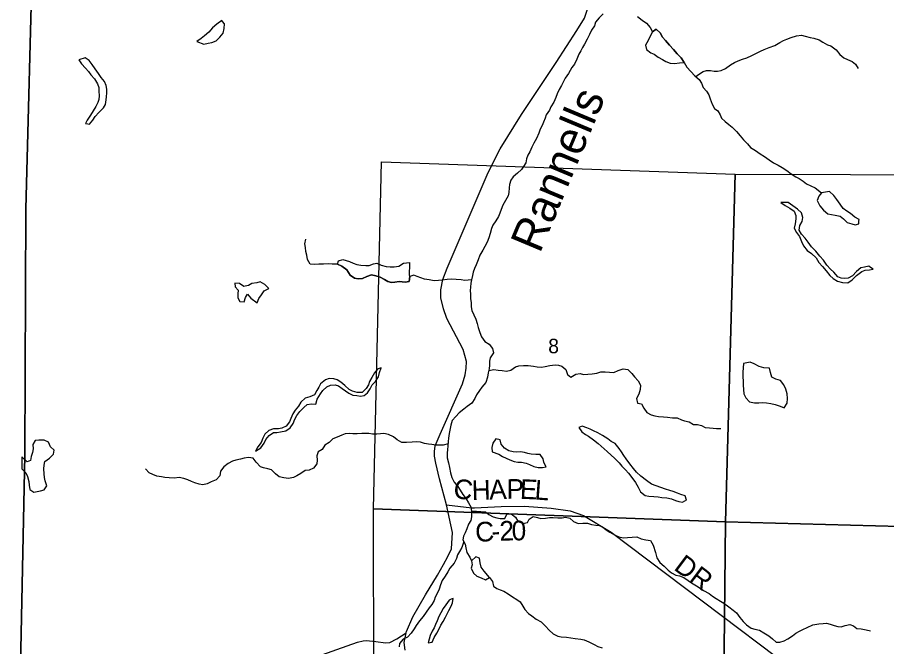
# Model space of a CAD drawing. Extents: x 2043100 to 2470832, y 443715 to 810583.
# Drawn here: x 2194456 to 2207728, y 659112 to 668717 of the extents above; entities that cross this region are included whole.
import ezdxf

# ---------------------------------------------------------------- set-up
doc = ezdxf.new("R2010")
doc.units = 0
for name, color, linetype in [('GM_X_Adjacent_County', 7, 'Continuous'), ('GM_X_County', 7, 'Continuous'), ('GM_X_County_Road', 7, 'Continuous'), ('GM_X_County_Road_Text', 7, 'Continuous'), ('GM_X_Minor_Lake', 7, 'Continuous'), ('GM_X_Minor_River', 7, 'Continuous'), ('GM_X_Minor_River_Text', 7, 'Continuous'), ('GM_X_Section', 7, 'Continuous'), ('GM_X_Section_Text', 7, 'Continuous'), ('GM_X_State_Route', 7, 'Continuous'), ('GM_X_Township', 7, 'Continuous'), ('GM_X_Township_ROW', 7, 'Continuous')]:
    doc.layers.add(name, color=color, linetype=linetype)

msp = doc.modelspace()

# ---------------------------------------------------------------- linework, layer by layer
at = {"layer": 'GM_X_Adjacent_County'}
msp.add_lwpolyline([(2194690, 669865), (2194585, 665790), (2194570, 662033), (2194456, 656593)], dxfattribs=at)
at = {"layer": 'GM_X_County'}
msp.add_lwpolyline([(2194456, 656593), (2194570, 662033), (2194585, 665790), (2194690, 669865), (2194718, 672119), (2197943, 671962), (2199683, 671849), (2203577, 671790), (2204929, 671759), (2206419, 671712), (2207163, 671713), (2214126, 671527), (2214245, 671519), (2221487, 671304), (2223518, 671250), (2223586, 671237), (2223922, 671228), (2224671, 671212), (2226544, 671184), (2226735, 671180), (2226745, 671901), (2226791, 675309), (2226874, 681417)], dxfattribs=at)
at = {"layer": 'GM_X_County_Road'}
for points in [[(2201006, 661274), (2201395, 661228), (2201432, 661230)], [(2201432, 661230), (2201433, 661230), (2201841, 661250), (2202197, 661256), (2202605, 661227), (2202894, 661185), (2203102, 661113), (2203522, 660857), (2207731, 657682), (2211539, 655381), (2213116, 654429), (2213391, 654231)]]:
    msp.add_lwpolyline(points, dxfattribs=at)
at = {"layer": 'GM_X_Minor_Lake'}
msp.add_line((2194524, 662009), (2194521, 661825), dxfattribs=at)
for points in [[(2197589, 668654), (2197575, 668671), (2197503, 668614), (2197436, 668558), (2197378, 668493), (2197315, 668435), (2197263, 668394), (2197198, 668348)], [(2197198, 668348), (2197302, 668307), (2197370, 668323), (2197423, 668332), (2197493, 668358), (2197549, 668417), (2197598, 668477), (2197614, 668547), (2197617, 668619), (2197589, 668654)], [(2204635, 668029), (2204590, 668098), (2204528, 668158), (2204475, 668226), (2204413, 668293), (2204352, 668363), (2204304, 668416), (2204269, 668480), (2204211, 668536), (2204153, 668495)], [(2204153, 668495), (2204112, 668418), (2204085, 668365), (2204047, 668295), (2204060, 668227), (2204128, 668178), (2204178, 668154), (2204242, 668110), (2204306, 668075), (2204357, 668043), (2204423, 668020), (2204489, 668014), (2204566, 668023), (2204635, 668029)], [(2195530, 667093), (2195555, 667088), (2195610, 667150), (2195644, 667204), (2195699, 667267), (2195771, 667337), (2195802, 667388), (2195812, 667456), (2195814, 667506), (2195819, 667566), (2195821, 667622), (2195812, 667676), (2195784, 667740), (2195736, 667801), (2195693, 667859), (2195643, 667931), (2195596, 667998), (2195552, 668060), (2195490, 668100), (2195392, 668067)], [(2195392, 668067), (2195433, 668009), (2195495, 667942), (2195539, 667890), (2195578, 667838), (2195634, 667779), (2195678, 667703), (2195697, 667645), (2195701, 667593), (2195704, 667519), (2195700, 667465), (2195682, 667415), (2195653, 667356), (2195611, 667288), (2195570, 667222), (2195519, 667149), (2195497, 667099), (2195530, 667093)], [(2206733, 666037), (2206693, 665987), (2206666, 665919), (2206708, 665841), (2206763, 665775), (2206829, 665720), (2206885, 665708), (2206943, 665700), (2207017, 665681), (2207069, 665643), (2207127, 665588), (2207197, 665564), (2207249, 665550), (2207301, 665565), (2207304, 665604)], [(2207304, 665604), (2207307, 665631), (2207241, 665668), (2207176, 665722), (2207122, 665758), (2207064, 665801), (2207016, 665863), (2206969, 665935), (2206923, 666000), (2206854, 666058), (2206733, 666037)], [(2207481, 664901), (2207457, 664918), (2207390, 664903), (2207336, 664893), (2207266, 664840), (2207207, 664772), (2207143, 664735), (2207087, 664729), (2207035, 664736), (2206983, 664758), (2206923, 664830), (2206873, 664871), (2206816, 664935), (2206764, 665009), (2206710, 665074), (2206649, 665146), (2206581, 665213), (2206528, 665283), (2206484, 665347), (2206428, 665409), (2206393, 665468), (2206401, 665538), (2206436, 665603), (2206446, 665661), (2206429, 665731), (2206367, 665788), (2206297, 665842), (2206225, 665893), (2206115, 665891)], [(2206115, 665891), (2206179, 665847), (2206249, 665802), (2206315, 665760), (2206342, 665690), (2206344, 665640), (2206329, 665566), (2206317, 665500), (2206352, 665434), (2206400, 665372), (2206430, 665296), (2206461, 665229), (2206515, 665159), (2206583, 665111), (2206650, 665046), (2206694, 664976), (2206749, 664912), (2206805, 664847), (2206863, 664777), (2206914, 664732), (2206980, 664688), (2207052, 664672), (2207136, 664665), (2207203, 664710), (2207269, 664776), (2207348, 664837), (2207400, 664859), (2207464, 664864), (2207522, 664872), (2207481, 664901)], [(2199344, 664950), (2199360, 665000), (2199423, 665020), (2199475, 665007), (2199527, 664989), (2199582, 664965), (2199640, 664946), (2199698, 664936), (2199775, 664929), (2199827, 664931), (2199891, 664954), (2199943, 664964), (2200011, 664934), (2200087, 664915), (2200145, 664909), (2200209, 664908), (2200279, 664918), (2200352, 664967), (2200442, 664975)], [(2200442, 664975), (2200441, 664903), (2200439, 664835), (2200439, 664783), (2200446, 664761)], [(2198116, 664360), (2198140, 664423), (2198181, 664481), (2198225, 664543), (2198294, 664580), (2198234, 664641), (2198164, 664681), (2198112, 664667), (2198036, 664654), (2197984, 664622), (2197931, 664614)], [(2197931, 664614), (2197915, 664611), (2197846, 664657), (2197778, 664658), (2197781, 664606), (2197829, 664555), (2197822, 664498), (2197824, 664438), (2197852, 664381), (2197918, 664373), (2197940, 664443), (2197967, 664493), (2198022, 664432), (2198116, 664360)], [(2198092, 662095), (2198175, 662147), (2198223, 662218), (2198248, 662274), (2198300, 662334), (2198366, 662379), (2198419, 662381), (2198475, 662392), (2198553, 662404), (2198621, 662451), (2198666, 662519), (2198692, 662585), (2198721, 662640), (2198769, 662702), (2198828, 662764), (2198880, 662805), (2198948, 662817), (2199011, 662814), (2199035, 662888), (2199082, 662968), (2199118, 663023), (2199179, 663079), (2199235, 663102), (2199309, 663110), (2199361, 663092), (2199413, 663053), (2199465, 663015), (2199516, 662980), (2199580, 662952), (2199640, 662944), (2199696, 662933), (2199749, 662943), (2199803, 662986), (2199843, 663046), (2199872, 663108), (2199924, 663161), (2199969, 663229), (2199987, 663297), (2200010, 663365), (2199964, 663351)], [(2199964, 663351), (2199952, 663347), (2199907, 663293), (2199869, 663222), (2199834, 663160), (2199816, 663108), (2199783, 663051), (2199719, 662993), (2199645, 662990), (2199571, 663010), (2199519, 663038), (2199455, 663095), (2199395, 663149), (2199338, 663182), (2199286, 663198), (2199216, 663204), (2199161, 663185), (2199085, 663123), (2199058, 663072), (2199028, 663020), (2198991, 662956), (2198921, 662927), (2198851, 662905), (2198786, 662842), (2198746, 662780), (2198699, 662720), (2198659, 662663), (2198630, 662595), (2198610, 662545), (2198561, 662478), (2198493, 662448), (2198441, 662435), (2198365, 662435), (2198297, 662412), (2198234, 662354), (2198204, 662294), (2198179, 662225), (2198127, 662163), (2198092, 662095)], [(2205543, 663435), (2205539, 663365), (2205534, 663301), (2205530, 663234), (2205535, 663160), (2205537, 663104), (2205540, 663038), (2205548, 662968), (2205579, 662907), (2205635, 662849), (2205709, 662831), (2205775, 662834), (2205835, 662838), (2205893, 662835), (2205959, 662825), (2206027, 662808), (2206103, 662781)], [(2206103, 662781), (2206161, 662759), (2206208, 662827), (2206214, 662897), (2206211, 662971), (2206189, 663043), (2206156, 663107), (2206108, 663175), (2206036, 663196), (2205976, 663226), (2205955, 663298), (2205939, 663362), (2205853, 663369), (2205783, 663388), (2205707, 663426), (2205645, 663453), (2205543, 663435)], [(2204647, 661337), (2204673, 661349), (2204653, 661411), (2204584, 661432), (2204534, 661452), (2204470, 661477), (2204418, 661497), (2204354, 661517), (2204278, 661538), (2204210, 661564), (2204138, 661593), (2204060, 661645), (2203975, 661712), (2203911, 661776), (2203863, 661833), (2203806, 661901), (2203750, 661977), (2203714, 662031), (2203679, 662084), (2203643, 662138), (2203583, 662212), (2203522, 662243), (2203472, 662283), (2203390, 662333), (2203320, 662374), (2203254, 662408), (2203200, 662431), (2203148, 662453), (2203077, 662476), (2203026, 662454)], [(2203026, 662454), (2203072, 662388), (2203128, 662347), (2203178, 662323), (2203251, 662268), (2203325, 662210), (2203462, 662091), (2203522, 662035), (2203574, 661986), (2203645, 661918), (2203687, 661866), (2203741, 661811), (2203785, 661757), (2203840, 661693), (2203892, 661616), (2203933, 661548), (2203969, 661474), (2204039, 661420), (2204097, 661407), (2204173, 661403), (2204239, 661396), (2204295, 661388), (2204373, 661385), (2204441, 661365), (2204503, 661342), (2204555, 661326), (2204609, 661318), (2204647, 661337)], [(2202505, 661903), (2202492, 661926), (2202484, 661980), (2202438, 662042), (2202370, 662045), (2202300, 662049), (2202248, 662060), (2202198, 662074), (2202136, 662087), (2202082, 662081), (2202026, 662085), (2201960, 662102), (2201892, 662140), (2201843, 662201), (2201825, 662267), (2201761, 662281), (2201713, 662215), (2201698, 662152), (2201704, 662084)], [(2194521, 661825), (2194584, 661764), (2194608, 661706), (2194631, 661630), (2194633, 661576), (2194647, 661512), (2194708, 661468), (2194760, 661477), (2194811, 661489), (2194865, 661503), (2194907, 661566), (2194882, 661640), (2194870, 661694), (2194863, 661750), (2194859, 661824), (2194863, 661880), (2194876, 661936), (2194944, 661990), (2195007, 662047), (2195019, 662109), (2194962, 662161), (2194932, 662234), (2194862, 662262), (2194784, 662265), (2194726, 662259), (2194689, 662199), (2194699, 662129), (2194685, 662077), (2194664, 662016), (2194654, 661954), (2194603, 661930), (2194524, 662009)], [(2201704, 662084), (2201808, 662049), (2201861, 662013), (2201919, 661988), (2201975, 661964), (2202043, 661939), (2202095, 661929), (2202153, 661925), (2202225, 661914), (2202277, 661894), (2202341, 661861), (2202407, 661847), (2202471, 661846), (2202531, 661858), (2202505, 661903)], [(2201390, 660420), (2201397, 660362), (2201385, 660308), (2201418, 660234), (2201472, 660186), (2201536, 660159), (2201604, 660133), (2201664, 660168)], [(2201664, 660168), (2201581, 660264), (2201535, 660322), (2201523, 660390), (2201514, 660464), (2201458, 660481), (2201390, 660420)], [(2200730, 659169), (2200790, 659182), (2200818, 659252), (2200859, 659318), (2200889, 659371), (2200922, 659437), (2200956, 659497), (2200991, 659559), (2201017, 659610), (2201042, 659662), (2201078, 659728), (2201098, 659778), (2201107, 659848), (2201079, 659835)], [(2201079, 659835), (2201047, 659820), (2201000, 659748), (2200958, 659691), (2200923, 659629), (2200893, 659571), (2200866, 659505), (2200842, 659450), (2200821, 659398), (2200791, 659346), (2200756, 659282), (2200730, 659169)]]:
    msp.add_lwpolyline(points, dxfattribs=at)
at = {"layer": 'GM_X_Minor_River'}
for points in [[(2203398, 668773), (2203337, 668711), (2203283, 668644), (2203266, 668590), (2203224, 668521), (2203191, 668457), (2203155, 668385), (2203114, 668308), (2203086, 668258), (2203059, 668206), (2203029, 668156), (2203000, 668077), (2202960, 668005), (2202921, 667952), (2202868, 667862), (2202820, 667787), (2202791, 667729), (2202763, 667675), (2202726, 667615), (2202696, 667550), (2202677, 667492), (2202645, 667424), (2202600, 667353), (2202578, 667299), (2202531, 667227), (2202513, 667176), (2202490, 667118), (2202466, 667068), (2202439, 667010), (2202415, 666947), (2202380, 666867), (2202341, 666799), (2202311, 666736), (2202282, 666666), (2202248, 666616), (2202229, 666557), (2202217, 666497), (2202182, 666443), (2202152, 666393), (2202094, 666338), (2202027, 666284), (2201991, 666233), (2201972, 666167), (2201962, 666117), (2201961, 666043), (2201949, 665991), (2201906, 665922), (2201869, 665850), (2201841, 665782)], [(2203924, 668729), (2203994, 668676), (2204062, 668628), (2204117, 668563), (2204153, 668495), (2204211, 668536), (2204269, 668480), (2204304, 668416), (2204352, 668363), (2204413, 668293), (2204475, 668226), (2204528, 668158), (2204590, 668098), (2204635, 668029), (2204675, 667955), (2204736, 667891), (2204800, 667826), (2204864, 667768), (2204901, 667715), (2204929, 667645), (2204976, 667589), (2205012, 667537), (2205035, 667472), (2205065, 667392), (2205098, 667324), (2205150, 667292), (2205186, 667231), (2205205, 667179), (2205263, 667125), (2205317, 667082), (2205368, 667040), (2205436, 666977), (2205491, 666911), (2205545, 666847), (2205602, 666784), (2205650, 666732), (2205724, 666687), (2205797, 666633), (2205865, 666592), (2205935, 666540), (2206001, 666499), (2206070, 666461), (2206134, 666426), (2206204, 666380), (2206270, 666329), (2206341, 666281), (2206391, 666256), (2206453, 666218), (2206505, 666175), (2206572, 666143), (2206636, 666114), (2206733, 666037)], [(2204815, 667813), (2204856, 667844), (2204925, 667889), (2204977, 667905), (2205041, 667908), (2205093, 667898), (2205145, 667895), (2205201, 667905), (2205269, 667934), (2205342, 667995), (2205406, 668029), (2205462, 668054), (2205525, 668078), (2205595, 668101), (2205669, 668133), (2205742, 668170), (2205804, 668201), (2205858, 668229), (2205936, 668256), (2206021, 668286), (2206097, 668331), (2206153, 668362), (2206206, 668384), (2206270, 668411), (2206352, 668435), (2206428, 668444), (2206482, 668432), (2206560, 668409), (2206614, 668399), (2206696, 668374), (2206754, 668339), (2206824, 668299), (2206876, 668280), (2206955, 668222), (2207011, 668149), (2207076, 668101), (2207130, 668075), (2207202, 668042), (2207252, 668002), (2207295, 667937)], [(2201841, 665782), (2201822, 665729), (2201800, 665675), (2201760, 665613), (2201715, 665544), (2201694, 665492), (2201672, 665420), (2201653, 665352), (2201627, 665283), (2201594, 665221), (2201562, 665165), (2201517, 665086), (2201492, 665014), (2201462, 664942), (2201437, 664885), (2201417, 664825), (2201405, 664775), (2201388, 664709), (2201380, 664659), (2201375, 664598), (2201371, 664546), (2201372, 664490), (2201376, 664418), (2201383, 664362), (2201385, 664296), (2201396, 664244), (2201424, 664178), (2201457, 664111), (2201475, 664045), (2201490, 663985), (2201518, 663905), (2201541, 663841), (2201591, 663771), (2201660, 663728), (2201708, 663664), (2201727, 663596), (2201675, 663522), (2201664, 663470), (2201662, 663406), (2201657, 663354), (2201645, 663291), (2201634, 663223), (2201606, 663145), (2201547, 663072), (2201509, 663022), (2201466, 662955), (2201442, 662901), (2201395, 662827), (2201323, 662776), (2201272, 662738), (2201202, 662679), (2201151, 662623), (2201095, 662564), (2201072, 662494), (2201062, 662440), (2201047, 662365), (2201038, 662293), (2201034, 662243), (2201029, 662173), (2201021, 662119), (2201017, 662063), (2201018, 661993), (2201037, 661917), (2201051, 661847), (2201068, 661765), (2201090, 661691), (2201127, 661621), (2201181, 661556), (2201216, 661502), (2201258, 661436), (2201307, 661366), (2201343, 661305), (2201382, 661235), (2201390, 661151), (2201389, 661095), (2201379, 661039), (2201344, 660982), (2201316, 660910), (2201291, 660850), (2201267, 660797), (2201258, 660743), (2201292, 660674), (2201301, 660620), (2201319, 660550), (2201366, 660478), (2201390, 660420), (2201397, 660362), (2201385, 660308), (2201418, 660234), (2201472, 660186), (2201536, 660159), (2201604, 660133), (2201664, 660168), (2201712, 660108), (2201725, 660034), (2201775, 660001), (2201829, 659979), (2201883, 659956), (2201950, 659918), (2202014, 659869), (2202080, 659831)], [(2201388, 664709), (2201289, 664701), (2201233, 664709), (2201155, 664714), (2201089, 664720), (2201017, 664715), (2200939, 664705), (2200885, 664698), (2200819, 664696), (2200744, 664709), (2200672, 664723), (2200615, 664741), (2200559, 664762), (2200509, 664780), (2200446, 664761), (2200436, 664687), (2200376, 664673), (2200286, 664684), (2200221, 664676), (2200167, 664669), (2200113, 664685), (2200059, 664715), (2199994, 664750), (2199930, 664774), (2199864, 664785), (2199793, 664761), (2199723, 664732), (2199657, 664726), (2199603, 664735), (2199537, 664783), (2199486, 664861), (2199412, 664918), (2199344, 664950), (2199264, 664951), (2199200, 664957), (2199128, 664952), (2199060, 664948), (2198989, 664947), (2198927, 664949), (2198884, 665020), (2198874, 665086), (2198859, 665144), (2198853, 665206), (2198847, 665262), (2198858, 665332)], [(2199344, 664950), (2199412, 664918), (2199486, 664861), (2199537, 664783), (2199603, 664735), (2199657, 664726), (2199723, 664732), (2199793, 664761), (2199864, 664785), (2199930, 664774), (2199994, 664750), (2200059, 664715), (2200113, 664685), (2200167, 664669), (2200221, 664676), (2200286, 664684), (2200376, 664673), (2200436, 664687), (2200446, 664761)], [(2201652, 663329), (2201729, 663342), (2201795, 663333), (2201857, 663325), (2201925, 663314), (2201992, 663332), (2202062, 663383), (2202114, 663399), (2202182, 663404), (2202256, 663401), (2202334, 663391), (2202390, 663382), (2202460, 663378), (2202513, 663389), (2202587, 663401), (2202665, 663412), (2202717, 663408), (2202767, 663395), (2202829, 663343), (2202856, 663265), (2202906, 663224), (2202980, 663270), (2203048, 663283), (2203100, 663267), (2203166, 663270), (2203234, 663274), (2203305, 663287), (2203363, 663304), (2203429, 663308), (2203495, 663303), (2203565, 663295), (2203629, 663328), (2203707, 663354), (2203775, 663343), (2203839, 663281), (2203879, 663230), (2203934, 663170), (2203968, 663102), (2203963, 663034), (2203943, 662966), (2203910, 662898), (2203925, 662828), (2203987, 662820), (2204019, 662752), (2204069, 662687), (2204132, 662649), (2204188, 662634), (2204244, 662622), (2204320, 662621), (2204380, 662615), (2204456, 662604), (2204528, 662602), (2204594, 662575), (2204644, 662557), (2204714, 662544), (2204778, 662504), (2204842, 662501), (2204900, 662487), (2204958, 662458), (2205022, 662450), (2205078, 662445), (2205130, 662439), (2205196, 662440)], [(2201031, 662207), (2200958, 662186), (2200845, 662186), (2200785, 662195), (2200735, 662203), (2200671, 662212), (2200610, 662230), (2200554, 662239), (2200485, 662235), (2200397, 662228), (2200327, 662227), (2200252, 662269), (2200196, 662312), (2200122, 662352), (2200050, 662365), (2199998, 662359), (2199946, 662354), (2199876, 662356), (2199822, 662363), (2199768, 662363), (2199716, 662364), (2199644, 662362), (2199576, 662361), (2199524, 662363), (2199461, 662360), (2199407, 662340), (2199337, 662311), (2199273, 662281), (2199218, 662228), (2199152, 662186), (2199109, 662119), (2199047, 662083), (2199028, 662026), (2199034, 661958), (2199027, 661902), (2198979, 661836), (2198911, 661803), (2198848, 661799), (2198784, 661756), (2198724, 661717), (2198673, 661693), (2198597, 661678), (2198523, 661688), (2198453, 661705), (2198396, 661749), (2198334, 661810), (2198280, 661824), (2198216, 661839), (2198166, 661857), (2198099, 661925), (2198055, 661990), (2197985, 661998), (2197917, 661987), (2197861, 661973), (2197793, 661958), (2197740, 661940), (2197674, 661909), (2197606, 661858), (2197555, 661792), (2197547, 661720), (2197490, 661655), (2197416, 661629), (2197353, 661596), (2197287, 661583), (2197233, 661591), (2197165, 661610), (2197113, 661632), (2197060, 661656), (2196998, 661679), (2196924, 661691), (2196848, 661684), (2196772, 661687), (2196708, 661695), (2196656, 661702), (2196586, 661712), (2196522, 661737), (2196470, 661765), (2196410, 661826)], [(2201388, 661177), (2201466, 661178), (2201530, 661174), (2201602, 661169), (2201652, 661127), (2201720, 661094), (2201775, 661076), (2201829, 661066), (2201897, 661065), (2201928, 661131), (2201996, 661138), (2202062, 661088), (2202099, 661029), (2202173, 660991), (2202243, 661008), (2202268, 661058), (2202332, 661097), (2202398, 661085), (2202450, 661067), (2202520, 661070), (2202580, 661081), (2202634, 661081), (2202706, 661078), (2202772, 661078), (2202827, 661087), (2202890, 661071), (2202948, 661020), (2203018, 660992), (2203088, 660995), (2203162, 660997), (2203224, 660976), (2203288, 660968), (2203338, 660959), (2203388, 660939), (2203446, 660893), (2203499, 660860), (2203575, 660820), (2203639, 660785), (2203707, 660771), (2203773, 660778), (2203845, 660783), (2203913, 660785), (2203981, 660758), (2204051, 660740), (2204125, 660733), (2204162, 660661), (2204200, 660547), (2204219, 660467), (2204266, 660396), (2204332, 660340), (2204390, 660278), (2204441, 660237), (2204511, 660203), (2204563, 660190), (2204629, 660166), (2204697, 660119), (2204750, 660087), (2204826, 660040), (2204880, 660002), (2204932, 659967), (2205017, 659923), (2205069, 659882), (2205123, 659844), (2205191, 659804), (2205244, 659775), (2205318, 659717), (2205384, 659668), (2205437, 659626), (2205489, 659555), (2205536, 659493), (2205590, 659445), (2205660, 659392), (2205718, 659380), (2205786, 659361), (2205855, 659323), (2205929, 659276), (2205983, 659228), (2206042, 659181), (2206095, 659181), (2206165, 659202), (2206221, 659230), (2206289, 659277), (2206340, 659315), (2206396, 659348), (2206448, 659372), (2206513, 659401), (2206603, 659446), (2206695, 659458), (2206757, 659465), (2206810, 659467), (2206865, 659454), (2206925, 659432), (2206981, 659419), (2207033, 659415), (2207095, 659432), (2207168, 659450), (2207222, 659427), (2207275, 659389), (2207341, 659382), (2207415, 659370), (2207481, 659351)], [(2201270, 660718), (2201241, 660625), (2201205, 660565), (2201178, 660514), (2201162, 660456), (2201125, 660384), (2201059, 660309), (2201030, 660253), (2200986, 660188), (2200939, 660122), (2200916, 660054), (2200896, 659986), (2200872, 659935), (2200833, 659867), (2200818, 659813), (2200786, 659756), (2200742, 659706), (2200699, 659636), (2200652, 659569), (2200594, 659503), (2200545, 659434), (2200515, 659384), (2200468, 659315), (2200414, 659255), (2200347, 659226), (2200291, 659158), (2200284, 659108)], [(2202080, 659831), (2202130, 659793), (2202171, 659730), (2202205, 659678), (2202260, 659616), (2202312, 659579), (2202376, 659533), (2202453, 659488), (2202521, 659424), (2202575, 659363), (2202634, 659305), (2202708, 659270), (2202760, 659262), (2202838, 659255), (2202908, 659247), (2202972, 659236), (2203058, 659224), (2203110, 659217), (2203182, 659187), (2203261, 659142), (2203317, 659112), (2203383, 659091)]]:
    msp.add_lwpolyline(points, dxfattribs=at)
at = {"layer": 'GM_X_Section'}
for points in [[(2200013, 666514), (2205413, 666324), (2205269, 661015), (2199891, 661216)], [(2205413, 666324), (2210695, 666306), (2210610, 660875), (2205269, 661015)], [(2205269, 661015), (2205213, 655656), (2199901, 655821), (2199891, 661216)], [(2210610, 660875), (2210522, 655544), (2205213, 655656), (2205269, 661015)]]:
    msp.add_lwpolyline(points, close=True, dxfattribs=at)
at = {"layer": 'GM_X_State_Route'}
msp.add_lwpolyline([(2200376, 659057), (2200363, 659175), (2200394, 659323), (2200398, 659342), (2200496, 659567), (2200685, 659900), (2200871, 660200), (2200962, 660364), (2201030, 660486), (2201086, 660602), (2201097, 660856), (2201006, 661274), (2200903, 661674), (2200844, 661913), (2200826, 662019), (2200825, 662092), (2200836, 662176), (2200910, 662353), (2201254, 663124), (2201294, 663262), (2201309, 663362), (2201313, 663462), (2201261, 663649), (2201014, 664119), (2200962, 664268), (2200920, 664437), (2200920, 664559), (2200954, 664717), (2201017, 664889), (2201642, 666351), (2201828, 666709), (2202152, 667234), (2202684, 668030), (2202999, 668517), (2203116, 668705), (2203193, 668933)], dxfattribs=at)
at = {"layer": 'GM_X_Township'}
msp.add_lwpolyline([(2194456, 656593), (2194570, 662033), (2194585, 665790), (2194690, 669865), (2194718, 672119), (2197943, 671962), (2199683, 671849), (2203577, 671790), (2204929, 671759), (2206419, 671712), (2207163, 671713), (2214126, 671527), (2214245, 671519), (2221487, 671304), (2221404, 668586), (2221385, 667962), (2221326, 666019), (2221192, 660299), (2221175, 657999)], dxfattribs=at)
at = {"layer": 'GM_X_Township_ROW'}
msp.add_lwpolyline([(2198944, 658930), (2199649, 659179), (2199737, 659201), (2199787, 659205), (2199931, 659192), (2200075, 659168), (2200141, 659174), (2200247, 659230), (2200394, 659323)], dxfattribs=at)

# ---------------------------------------------------------------- texts
at = {"layer": 'GM_X_County_Road_Text'}
for s, rotation, p in [('C', 352.7249, (2201101, 661382)), ('H', 1.602, (2201396, 661349)), ('A', 2.2713, (2201664, 661356)), ('P', 0.6367, (2201926, 661367)), ('E', 357.4663, (2202124, 661369)), ('L', 355.7061, (2202345, 661359)), ('C', 2.9285, (2201453, 660709)), ('2', 1.65, (2201820, 660727)), ('0', 0.8379, (2202004, 660732)), ('-', 2.3736, (2201698, 660722)), ('DR', 323.0313, (2204464, 660296))]:
    msp.add_text(s, height=300, rotation=rotation, dxfattribs=at).set_placement(p)
at = {"layer": 'GM_X_Minor_River_Text'}
msp.add_text('Rannells', height=500.1, rotation=67.2783, dxfattribs=at).set_placement((2202432, 665101))
at = {"layer": 'GM_X_Section_Text'}
msp.add_text('8', height=221, rotation=0, dxfattribs=at).set_placement((2202561, 663590))

doc.saveas('drawing.dxf')
